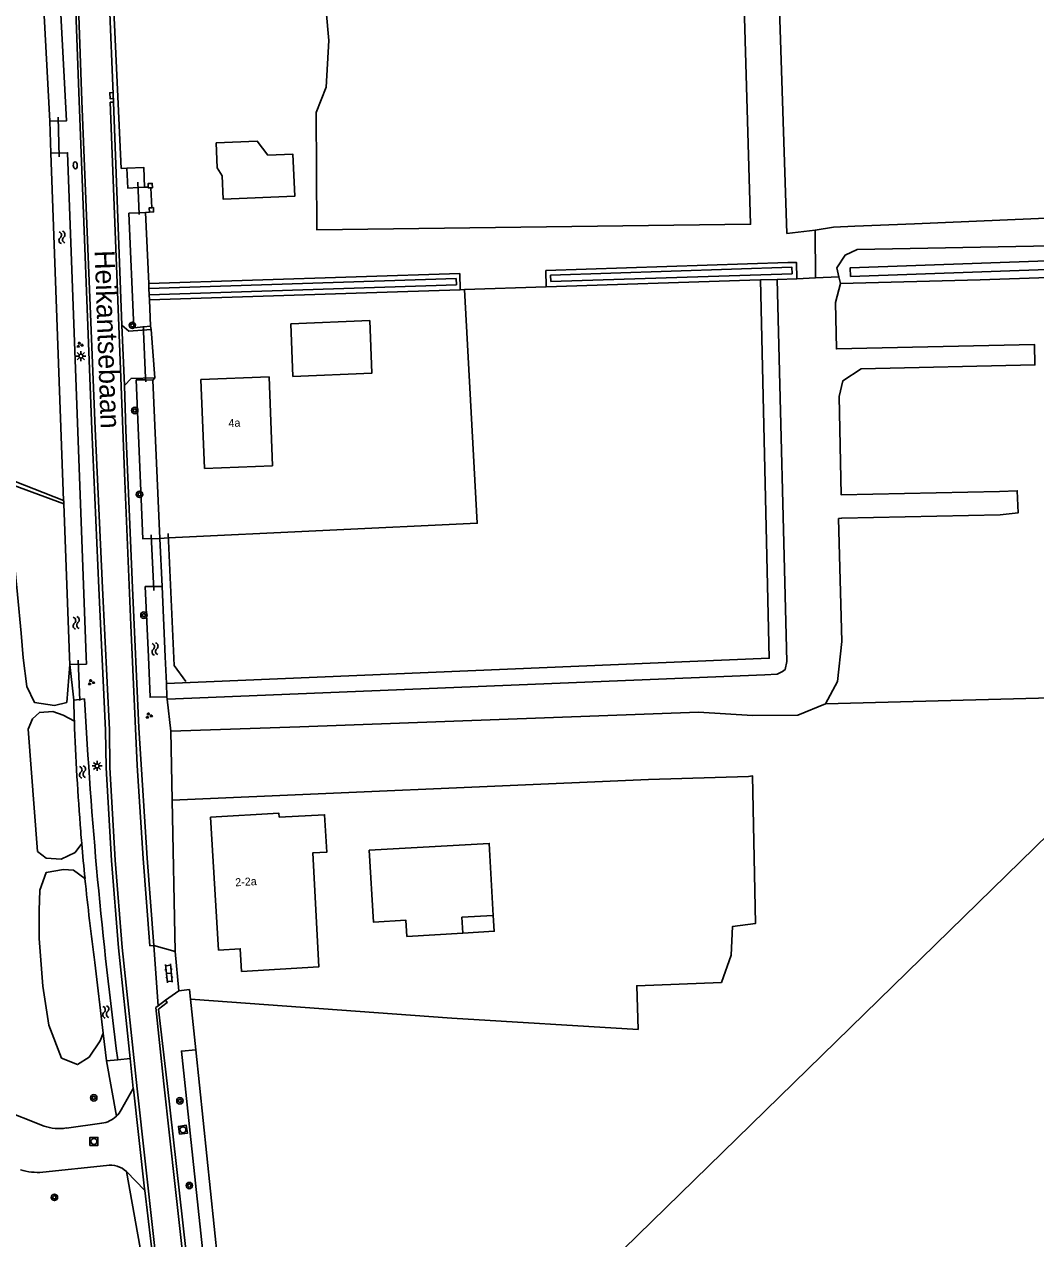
# Model space of a CAD drawing. Extents: x 137999 to 141000, y 397500 to 400501.
# Drawn here: x 139180.9 to 139307.3, y 399927.3 to 400079.1 of the extents above; entities that cross this region are included whole.
import ezdxf

# ---------------------------------------------------------------- set-up
doc = ezdxf.new("R2010")
doc.units = 0
for name, color, linetype in [('gg-afsc-draadraster', 7, 'Continuous'), ('gg-afsc-hekwerk', 7, 'Continuous'), ('gg-afsc-lijn draadraster', 7, 'Continuous'), ('gg-afsc-muur', 7, 'Continuous'), ('gg-anno-huisnummerreeks BGT', 7, 'Continuous'), ('gg-anno-openbare ruimte label', 7, 'Continuous'), ('gg-bbg-bijgebouw', 7, 'Continuous'), ('gg-bbg-gedigitaliseerde bijgebouw', 7, 'Continuous'), ('gg-bbg-hoofdgebouw', 7, 'Continuous'), ('gg-bbg-luifel en loopbrug', 7, 'Continuous'), ('gg-knt-bronhoudergrens', 7, 'Continuous'), ('gg-knt-verharding', 7, 'Continuous'), ('gg-kntw-bovenkant insteek waterloop', 7, 'Continuous'), ('gg-kntw-waterlijn', 7, 'Continuous'), ('gg-kwrk-duiker nz buis', 7, 'Continuous'), ('gt-grn-groengrens', 7, 'Continuous'), ('gt-grn-vlakafsluiter', 7, 'Continuous'), ('gt-symb-boom', 7, 'Continuous'), ('gt-symb-brandkraan', 7, 'Continuous'), ('gt-symb-groenvak', 7, 'Continuous'), ('gt-symb-klinker verharding', 7, 'Continuous'), ('gt-symb-kolk', 7, 'Continuous'), ('gt-symb-lichtmast', 7, 'Continuous'), ('gt-symb-rioolschacht', 7, 'Continuous'), ('gt-symb-watersymbool', 7, 'Continuous')]:
    doc.layers.add(name, color=color, linetype=linetype)

# ---------------------------------------------------------------- blocks, each defined once
blk = doc.blocks.new('gt0-BOOM')
at = {"layer": 'gt-symb-boom'}
for radius in [0.4, 0.2]:
    blk.add_circle((0, 0), radius, dxfattribs=at)
blk = doc.blocks.new('gt0-RS')
at = {"layer": 'gt-symb-rioolschacht'}
blk.add_lwpolyline([(-0.5, -0.5), (0.5, -0.5), (0.5, 0.5), (-0.5, 0.5)], close=True, dxfattribs=at)
blk.add_circle((0, 0), 0.375, dxfattribs=at)
blk = doc.blocks.new('gt0-GRVAK')
at = {"layer": 'gt-symb-groenvak'}
for p, q in [((-0.11, 0.19), (-0.23, 0.24)), ((-0.18, 0.15), (0.09, 0.15)), ((-0.09, 0.21), (-0.16, 0.32)), ((-0.05, 0.21), (-0.05, 0.39)), ((0, 0.21), (0.06, 0.32)), ((0.02, 0.19), (0.13, 0.24)), ((0.26, -0.05), (0.2, 0.06)), ((0.31, -0.05), (0.31, 0.13)), ((0.35, -0.05), (0.41, 0.06)), ((-0.24, -0.23), (-0.36, -0.18)), ((-0.32, -0.26), (-0.05, -0.26)), ((-0.23, -0.21), (-0.29, -0.09)), ((-0.18, -0.2), (-0.18, -0.02)), ((-0.14, -0.21), (-0.07, -0.09)), ((-0.12, -0.23), (0, -0.18)), ((0.24, -0.07), (0.12, -0.02)), ((0.17, -0.11), (0.44, -0.11)), ((0.37, -0.07), (0.49, -0.02))]:
    blk.add_line(p, q, dxfattribs=at)
blk = doc.blocks.new('gt0-WA')
at = {"layer": 'gt-symb-watersymbool'}
for centre, start, end in [((-0.32, 0.02), 28.0725, 151.9275), ((0.43, 0.42), 208.0725, 331.9275), ((-0.32, -0.43), 28.0725, 151.9275), ((0.43, -0.03), 208.0725, 331.9275)]:
    blk.add_arc(centre, 0.425, start, end, dxfattribs=at)
blk = doc.blocks.new('gt0-KL1')
at = {"layer": 'gt-symb-klinker verharding'}
for p, q in [((-1.15, 0.3), (1.15, 0.3)), ((-1, -0.3), (-1, 0.3)), ((-0.5, 0.3), (-0.5, 0.45)), ((0, -0.3), (0, 0.3)), ((0.5, 0.3), (0.5, 0.45)), ((1, -0.3), (1, 0.3)), ((-1.15, -0.3), (1.15, -0.3)), ((-0.5, -0.45), (-0.5, -0.3)), ((0.5, -0.45), (0.5, -0.3))]:
    blk.add_line(p, q, dxfattribs=at)
blk = doc.blocks.new('gt0-LMAST')
at = {"layer": 'gt-symb-lichtmast'}
for p, q in [((-0.18, 0.17), (-0.45, 0.44)), ((0, 0.25), (0, 0.62)), ((0.17, 0.17), (0.44, 0.44)), ((-0.25, 0), (-0.63, 0)), ((-0.18, -0.18), (-0.45, -0.45)), ((0, -0.25), (0, -0.63)), ((0.44, -0.45), (0.17, -0.18)), ((0.25, 0), (0.62, 0))]:
    blk.add_line(p, q, dxfattribs=at)
blk.add_circle((0, 0), 0.25, dxfattribs=at)
blk = doc.blocks.new('gt0-BR')
at = {"layer": 'gt-symb-brandkraan'}
for centre, radius, start, end in [((-0.24, 0), 0.206, 107.5669, 252.4331), ((0.6, -2.66), 3, 106.892, 107.5669), ((0, -0.69), 0.938, 73.108, 106.892), ((-0.6, -2.66), 3, 72.4331, 73.108), ((0.24, 0), 0.206, 287.567, 72.4331), ((0.6, 2.66), 3, 252.4331, 253.108), ((0, 0.69), 0.938, 253.108, 286.8921), ((-0.6, 2.66), 3, 286.8921, 287.567)]:
    blk.add_arc(centre, radius, start, end, dxfattribs=at)
blk = doc.blocks.new('gt0-KOLK')
at = {"layer": 'gt-symb-kolk'}
blk.add_lwpolyline([(0, 0), (0.37, 0), (0.37, 0.4), (-0.38, 0.4), (-0.38, 0), (0, 0)], dxfattribs=at)

msp = doc.modelspace()

# ---------------------------------------------------------------- linework, layer by layer
at = {"layer": 'gg-afsc-draadraster'}
msp.add_lwpolyline([(139340.45, 399948.2), (139308.98, 399977.89), (139209.74, 399880.99)], dxfattribs=at)
at = {"layer": 'gg-afsc-hekwerk'}
msp.add_line((139196.87, 400056.16), (139196.74, 400058.65), dxfattribs=at)
at = {"layer": 'gg-afsc-lijn draadraster'}
for points in [[(139198.92, 400015.44), (139199.67, 399998.92), (139201.13, 399996.93)], [(139340.45, 399948.2), (139308.98, 399977.89), (139209.74, 399880.99)]]:
    msp.add_lwpolyline(points, dxfattribs=at)
at = {"layer": 'gg-afsc-muur'}
for points in [[(139196.42, 400058.74), (139196.4, 400059.17), (139196.92, 400059.19), (139196.94, 400058.66), (139196.74, 400058.65)], [(139196.74, 400058.65), (139196.42, 400058.64), (139196.42, 400058.74)], [(139196.58, 400055.62), (139196.55, 400056.15), (139196.87, 400056.16)], [(139196.87, 400056.16), (139197.06, 400056.17), (139197.09, 400055.64), (139196.58, 400055.62)]]:
    msp.add_lwpolyline(points, dxfattribs=at)
at = {"layer": 'gg-bbg-bijgebouw'}
msp.add_line((139214.22, 400041.65), (139214.48, 400035.08), dxfattribs=at)
for points in [[(139204.89, 400064.25), (139205.02, 400061.14), (139205.66, 400060.14), (139205.8, 400057.21), (139214.72, 400057.6), (139214.49, 400062.85), (139211.37, 400062.71), (139210.03, 400064.47), (139204.89, 400064.25)], [(139235.72, 399965.48), (139228.74, 399965.07), (139228.62, 399967.09), (139224.57, 399966.84), (139224.04, 399975.85), (139239.03, 399976.69), (139239.54, 399967.68)], [(139235.72, 399965.48), (139235.61, 399967.46), (139239.54, 399967.68)]]:
    msp.add_lwpolyline(points, dxfattribs=at)
at = {"layer": 'gg-bbg-gedigitaliseerde bijgebouw'}
msp.add_lwpolyline([(139214.22, 400041.65), (139224.1, 400042.04), (139224.35, 400035.47), (139214.48, 400035.08)], dxfattribs=at)
at = {"layer": 'gg-bbg-hoofdgebouw'}
msp.add_line((139204.21, 399979.98), (139205.18, 399963.36), dxfattribs=at)
for points in [[(139203.44, 400023.57), (139203, 400034.67), (139211.51, 400035), (139211.94, 400023.9), (139203.44, 400023.57)], [(139204.21, 399979.98), (139212.73, 399980.48), (139212.76, 399979.98)], [(139205.18, 399963.36), (139207.92, 399963.52), (139208.08, 399960.7), (139217.75, 399961.27), (139216.98, 399975.5), (139218.72, 399975.6), (139218.46, 399980.28), (139212.76, 399979.98)]]:
    msp.add_lwpolyline(points, dxfattribs=at)
at = {"layer": 'gg-bbg-luifel en loopbrug'}
msp.add_lwpolyline([(139235.72, 399965.48), (139239.66, 399965.71), (139239.54, 399967.68)], dxfattribs=at)
at = {"layer": 'gg-knt-bronhoudergrens'}
for p, q in [((139279.75, 400053.37), (139276.24, 400052.93)), ((139279.75, 400053.37), (139279.8, 400047.38)), ((139279.8, 400047.38), (139277.48, 400047.28)), ((139279.8, 400047.38), (139282.74, 400047.51)), ((139235.41, 400045.9), (139235.92, 400045.92)), ((139235.92, 400045.92), (139246.15, 400046.26)), ((139187.1, 399994.62), (139186.6, 399999.08)), ((139391.41, 399997.14), (139281.07, 399994.14))]:
    msp.add_line(p, q, dxfattribs=at)
for points in [[(139276.24, 400052.93), (139274.32, 400111.56), (139272.76, 400158.76)], [(139217.89, 400111.57), (139217.61, 400103.1), (139218.67, 400080.77), (139218.99, 400077.06), (139218.67, 400071.24), (139217.4, 400068.07), (139217.5, 400053.39), (139271.7, 400054.1), (139270.43, 400097.17), (139268.05, 400154.09), (139216.1, 400139.91), (139217.89, 400111.57)], [(139279.75, 400053.37), (139282.06, 400053.73), (139284.74, 400053.86), (139292.18, 400054.13), (139310.57, 400054.92), (139329.42, 400055.39), (139336.4, 400055.62), (139359.85, 400056.18), (139381.02, 400057.01), (139405.69, 400057.83), (139423.22, 400058.49), (139441.74, 400059.19), (139450.14, 400059.49), (139452.39, 400060.78), (139453.94, 400059.19), (139452.19, 400057.27), (139452.92, 400056.57), (139453.53, 400057.16)], [(139272.92, 400047.13), (139274.02, 399999.85), (139198.68, 399996.69)], [(139198.78, 399994.71), (139273.49, 399997.77), (139275.02, 399997.84), (139275.68, 399998.17), (139276.01, 399998.43), (139276.21, 399999.42), (139275.02, 400047.2)], [(139235.92, 400045.92), (139237.54, 400016.72), (139198.96, 400014.9), (139197.85, 400014.79)], [(139282.91, 400046.69), (139282.29, 400044.32), (139282.42, 400038.51), (139307.17, 400039.06), (139307.22, 400036.51), (139285.5, 400036.03)], [(139281.07, 399994.14), (139282.56, 399996.92), (139283.09, 400001.94), (139282.7, 400017.29), (139283.09, 400017.36), (139302.88, 400017.78), (139305.15, 400018.03), (139305.01, 400020.78), (139302.81, 400020.67), (139283.03, 400020.25), (139282.76, 400032.56), (139283.23, 400034.52), (139285.5, 400036.03)], [(139281.07, 399994.14), (139277.6, 399992.72), (139271.92, 399992.69), (139265.18, 399993.1), (139215.38, 399991.25), (139199.22, 399990.74)], [(139271.42, 399985.06), (139258.93, 399984.68), (139199.4, 399982.09)], [(139271.42, 399985.06), (139271.95, 399985.13), (139272.3, 399966.67), (139269.44, 399966.32), (139269.27, 399962.71), (139268.05, 399959.29)], [(139268.05, 399959.29), (139257.46, 399958.9), (139257.63, 399953.45)], [(139201.69, 399957.21), (139234.35, 399954.86), (139257.63, 399953.45)]]:
    msp.add_lwpolyline(points, dxfattribs=at)
at = {"layer": 'gg-knt-verharding'}
for p, q in [((139192.07, 400069.37), (139191.16, 400092.18)), ((139192.07, 400069.37), (139193.13, 400041.46)), ((139193.13, 400041.46), (139193.45, 400033.92)), ((139197.11, 399963.94), (139197.67, 399956.41)), ((139197.11, 399963.94), (139199.78, 399963.19)), ((139199.78, 399963.19), (139200.25, 399958.28)), ((139200.25, 399958.28), (139198.58, 399957.11)), ((139198.57, 399957.1), (139197.67, 399956.41)), ((139198.58, 399957.11), (139198.57, 399957.1)), ((139194.55, 399946.05), (139194.15, 399949.82)), ((139193.02, 399943.39), (139194.55, 399946.05)), ((139177.95, 399943.5), (139183.39, 399941.37)), ((139186.18, 399941.12), (139190.6, 399941.71)), ((139191.19, 399936.45), (139183.23, 399935.61)), ((139195.98, 399933.32), (139193.69, 399935.68)), ((139197.1, 399923.82), (139195.98, 399933.32))]:
    msp.add_line(p, q, dxfattribs=at)
for points in [[(139194.15, 399949.82), (139192.69, 399963.64), (139191.82, 399974.57), (139191.14, 399986.16), (139191.08, 399990.85), (139190.23, 400008.61), (139189.37, 400028.44), (139187.77, 400069.49), (139186.97, 400091.97)], [(139199.54, 399906.09), (139198.07, 399918.5), (139195.04, 399946.01), (139193.17, 399963.69), (139192.3, 399974.6), (139191.62, 399986.19), (139191.56, 399990.88), (139190.71, 400008.63), (139189.77, 400028.5), (139188.12, 400069.52), (139187.32, 400092.02)], [(139197.11, 399963.94), (139196.63, 399963.91), (139195.8, 399974.82), (139195.05, 399986.43), (139194.23, 400003.96), (139193.49, 400021.98), (139191.67, 400069.35), (139192.07, 400069.37)], [(139193.13, 400041.46), (139193.99, 400040.73), (139196.8, 400040.95)], [(139193.45, 400033.92), (139194.28, 400034.83), (139197.26, 400034.88)], [(139193.45, 400033.92), (139193.61, 400028.36), (139194.43, 400008.65), (139195.23, 399991.15), (139196.28, 399974.85), (139197.11, 399963.94)], [(139206.15, 399860.72), (139206.2, 399867.32), (139205.5, 399878.07), (139204.93, 399888.15), (139203.76, 399897.82), (139199.78, 399933.81), (139198.38, 399946.65), (139197.37, 399956.17), (139197.67, 399956.41)], [(139205.8, 399880.91), (139205.39, 399888.18), (139204.22, 399897.87), (139201.9, 399918.91), (139198.8, 399946.68), (139197.7, 399955.97), (139198.77, 399956.8), (139198.58, 399957.11)], [(139195.98, 399933.32), (139195.96, 399933.51), (139194.56, 399945.96), (139194.55, 399946.05)]]:
    msp.add_lwpolyline(points, dxfattribs=at)
for centre, radius, start, end in [((139190.22, 399944.83), 3.14, 276.839, 315.0713), ((139190.23, 399944.83), 3.14, 315.0341, 332.7012), ((139185.23, 399946.38), 5.34, 249.8576, 280.2242), ((139191.66, 399933.56), 2.93, 46.2609, 99.2403), ((139182.61, 399942.68), 7.11, 252.2394, 275.0577)]:
    msp.add_arc(centre, radius, start, end, dxfattribs=at)
at = {"layer": 'gg-kntw-bovenkant insteek waterloop'}
for p, q in [((139184.1, 400066.97), (139182.64, 400094.54)), ((139185.84, 400019.55), (139184.24, 400062.99)), ((139195.14, 400058.68), (139195.96, 400058.71)), ((139193.99, 400055.48), (139195.28, 400055.53)), ((139194.61, 400041.15), (139193.99, 400055.48)), ((139195.28, 400055.53), (139196.09, 400055.57)), ((139196.09, 400055.57), (139196.48, 400046.67)), ((139246.09, 400048.3), (139276.36, 400049.29)), ((139282.74, 400047.51), (139282.49, 400048.64)), ((139196.48, 400046.67), (139235.34, 400047.95)), ((139235.34, 400047.95), (139235.41, 400045.9)), ((139246.09, 400048.3), (139246.15, 400046.26)), ((139271.58, 400047.09), (139246.15, 400046.26)), ((139272.92, 400047.13), (139271.58, 400047.09)), ((139272.92, 400047.13), (139275.02, 400047.2)), ((139275.02, 400047.2), (139277.48, 400047.28)), ((139282.91, 400046.69), (139282.74, 400047.51)), ((139196.48, 400046.67), (139196.5, 400046.07)), ((139196.5, 400046.07), (139196.54, 400045.27)), ((139227.58, 400045.65), (139196.56, 400044.63)), ((139235.41, 400045.9), (139227.58, 400045.65)), ((139196.54, 400045.27), (139196.56, 400044.63)), ((139196.56, 400044.63), (139196.7, 400041.37)), ((139196.99, 400034.62), (139197.85, 400014.79)), ((139186.56, 400000), (139185.86, 400019.16)), ((139198.14, 400008.83), (139198.54, 400000)), ((139186.6, 399999.08), (139186.56, 400000)), ((139198.68, 399996.69), (139198.54, 400000)), ((139198.68, 399996.69), (139198.75, 399995)), ((139187.1, 399994.62), (139188.46, 399994.77)), ((139190.8, 399952.99), (139189.74, 399961.81)), ((139191.21, 399949.51), (139190.8, 399952.99)), ((139192.6, 399949.65), (139191.21, 399949.51))]:
    msp.add_line(p, q, dxfattribs=at)
for points in [[(139182.56, 400096.04), (139184.66, 400096.07), (139186.2, 400067), (139184.1, 400066.97)], [(139184.24, 400062.99), (139186.34, 400063.02), (139188.66, 400000)], [(139195.96, 400058.71), (139195.85, 400061.2), (139193.75, 400061.11)], [(139193.75, 400061.11), (139193.86, 400058.62), (139195.14, 400058.68)], [(139285.03, 400050.92), (139359.97, 400052.37), (139417.31, 400053.82), (139443.27, 400054.73)], [(139441.4, 400051.72), (139362.81, 400049.28), (139300.37, 400047.13), (139282.91, 400046.69)], [(139282.49, 400048.64), (139283.51, 400050.24), (139285.03, 400050.92)], [(139276.36, 400049.29), (139277.42, 400049.33), (139277.48, 400047.28)], [(139194.61, 400041.15), (139195.81, 400041.28), (139196.7, 400041.37)], [(139197.85, 400014.79), (139195.75, 400014.76), (139194.89, 400034.65)], [(139196.99, 400034.62), (139196.09, 400034.63), (139194.89, 400034.65)], [(139185.86, 400019.16), (139185.85, 400019.44), (139185.84, 400019.55)], [(139196.44, 400000), (139196.04, 400008.8), (139198.14, 400008.83)], [(139188.66, 400000), (139188.7, 399999.11), (139186.6, 399999.08)], [(139196.44, 400000), (139196.65, 399994.97), (139198.75, 399995)]]:
    msp.add_lwpolyline(points, dxfattribs=at)
for centre, radius, start, end in [((139532.64, 400004.07), 345.67, 181.5667, 182.0078), ((139774.72, 400025.7), 587.07, 183.01948, 187.44265), ((139496.22, 400002.99), 309.23, 182.0441, 184.6016), ((139576.96, 400009.79), 390.26, 184.6451, 184.863), ((139480.21, 400001.56), 293.16, 184.8633, 185.7293), ((139495.62, 400003), 308.64, 185.7113, 187.6697)]:
    msp.add_arc(centre, radius, start, end, dxfattribs=at)
at = {"layer": 'gg-kntw-waterlijn'}
for p, q in [((139196.5, 400046.07), (139234.9, 400047.33)), ((139234.9, 400047.33), (139234.92, 400046.53)), ((139246.7, 400047.72), (139246.73, 400046.92)), ((139246.73, 400046.92), (139276.88, 400047.91)), ((139196.54, 400045.27), (139234.92, 400046.53))]:
    msp.add_line(p, q, dxfattribs=at)
for points in [[(139441.92, 400053.93), (139441.32, 400052.58), (139343.96, 400049.7), (139284.19, 400047.58), (139284.15, 400048.65), (139341.59, 400050.68)], [(139246.7, 400047.72), (139276.85, 400048.71), (139276.88, 400047.91)]]:
    msp.add_lwpolyline(points, dxfattribs=at)
at = {"layer": 'gg-kwrk-duiker nz buis'}
for p, q in [((139185.3, 400062.51), (139185.15, 400067.48)), ((139195.29, 400055.31), (139195.1, 400059.36)), ((139196.79, 400015.28), (139197.1, 400008.32)), ((139187.85, 399994.58), (139187.64, 399999.6))]:
    msp.add_line(p, q, dxfattribs=at)
msp.add_lwpolyline([(139196.1, 400034.41), (139196.08, 400034.9), (139195.84, 400040.68), (139195.81, 400041.36)], dxfattribs=at)
at = {"layer": 'gt-grn-groengrens'}
for p, q in [((139184.1, 400066.97), (139184.24, 400062.99)), ((139195.96, 400058.71), (139196.42, 400058.74)), ((139196.09, 400055.57), (139196.58, 400055.62)), ((139196.8, 400040.95), (139196.7, 400041.37)), ((139197.26, 400034.88), (139196.99, 400034.62)), ((139198.14, 400008.83), (139197.85, 400014.79)), ((139198.78, 399994.71), (139198.75, 399995)), ((139198.78, 399994.71), (139199.22, 399990.74)), ((139181.41, 399990.99), (139182.57, 399975.68)), ((139202.35, 399950.88), (139201.69, 399957.21)), ((139191.21, 399949.51), (139192.45, 399942.61)), ((139194.15, 399949.82), (139192.6, 399949.65)), ((139193.69, 399935.68), (139195.84, 399923.68))]:
    msp.add_line(p, q, dxfattribs=at)
for points in [[(139083.97, 400093.84), (139085.68, 400058.92), (139185.84, 400019.55)], [(139193.75, 400061.11), (139193.05, 400061.08), (139192.05, 400082.65), (139192.99, 400082.69)], [(139162.38, 400026.97), (139163.54, 400027.23), (139166.16, 400026.43), (139172.02, 400024.23), (139185.86, 400019.16)], [(139186.6, 399999.08), (139186.24, 399994.32), (139184.69, 399993.92), (139182.2, 399994.32), (139181.23, 399996.31), (139180.8, 399999.88), (139180.52, 400002.97), (139180.08, 400007.79), (139179.68, 400012.08), (139178.19, 400016.15), (139173.57, 400018.31), (139167.23, 400020.6), (139163.04, 400022.12), (139161.1, 400023.59)], [(139181.41, 399990.99), (139181.94, 399992.26), (139182.81, 399993.08), (139184.49, 399993.17), (139185.77, 399992.72), (139187.18, 399991.96)], [(139182.57, 399975.68), (139183.64, 399974.84), (139185.52, 399974.71), (139187.28, 399975.54), (139188.1, 399976.7)], [(139188.51, 399972.29), (139187.09, 399973.35), (139185.84, 399973.45), (139183.67, 399973.08), (139182.86, 399970.87)], [(139185.57, 399949.87), (139183.99, 399953.96), (139183.23, 399958.86), (139182.8, 399964.8), (139182.77, 399968.33), (139182.86, 399970.87)], [(139201.69, 399957.21), (139201.56, 399958.42), (139200.25, 399958.28)], [(139185.57, 399949.87), (139187.58, 399949.04), (139189.03, 399949.96), (139190.39, 399952.03), (139190.8, 399952.99)], [(139202.35, 399950.88), (139200.57, 399950.73), (139201.64, 399940.47), (139205.54, 399904.14), (139206.27, 399897.6), (139207.93, 399897.72)], [(139207.93, 399897.72), (139206.96, 399906.71), (139202.35, 399950.88)]]:
    msp.add_lwpolyline(points, dxfattribs=at)
at = {"layer": 'gt-grn-vlakafsluiter'}
for p, q in [((139197.26, 400034.88), (139196.8, 400040.95)), ((139199.22, 399990.74), (139199.4, 399982.09)), ((139199.4, 399982.09), (139199.78, 399963.19))]:
    msp.add_line(p, q, dxfattribs=at)

# ---------------------------------------------------------------- block references
at = {"layer": 'gt-symb-boom'}
for p in [(139194.43, 400041.46), (139194.73, 400030.81), (139195.32, 400020.33), (139195.87, 400005.23), (139189.61, 399944.89), (139200.37, 399944.52), (139201.55, 399933.93), (139184.69, 399932.45)]:
    msp.add_blockref('gt0-BOOM', p, dxfattribs=at)
at = {"layer": 'gt-symb-brandkraan', "rotation": -87.707099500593}
msp.add_blockref('gt0-BR', (139187.3, 400061.46), dxfattribs=at)
at = {"layer": 'gt-symb-groenvak'}
for p in [(139187.85, 400039.01), (139189.27, 399996.82), (139196.49, 399992.66)]:
    msp.add_blockref('gt0-GRVAK', p, dxfattribs=at)
at = {"layer": 'gt-symb-klinker verharding', "rotation": 96.03000880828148}
msp.add_blockref('gt0-KL1', (139199, 399960.45), dxfattribs=at)
at = {"layer": 'gt-symb-kolk', "rotation": 92.29290050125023}
msp.add_blockref('gt0-KOLK', (139192.03, 400070.18), dxfattribs=at)
at = {"layer": 'gt-symb-lichtmast'}
for p in [(139188, 400037.61), (139190.03, 399986.38)]:
    msp.add_blockref('gt0-LMAST', p, dxfattribs=at)
at = {"layer": 'gt-symb-rioolschacht', "rotation": 7.992313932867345}
msp.add_blockref('gt0-RS', (139200.75, 399940.9), dxfattribs=at)
at = {"layer": 'gt-symb-rioolschacht'}
msp.add_blockref('gt0-RS', (139189.63, 399939.44), dxfattribs=at)
at = {"layer": 'gt-symb-watersymbool'}
for p, rotation in [((139185.64, 400052.39), 101.00666417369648), ((139187.42, 400004.21), 101.00666417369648), ((139197.27, 400000.93), 101.00666417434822), ((139188.21, 399985.57), 101.00666417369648), ((139191.12, 399955.58), 101.00666417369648)]:
    msp.add_blockref('gt0-WA', p, dxfattribs=dict(at, rotation=rotation))

# ---------------------------------------------------------------- texts
at = {"layer": 'gg-anno-huisnummerreeks BGT'}
for s, rotation, p in [('4a', 2.2, (139206.46, 400028.74)), ('2-2a', 3.3, (139207.32, 399971.33))]:
    msp.add_text(s, height=1, rotation=rotation, dxfattribs=at).set_placement(p)
at = {"layer": 'gg-anno-openbare ruimte label'}
msp.add_text('Heikantsebaan', height=2.5, rotation=272, dxfattribs=at).set_placement((139189.71, 400050.8))

doc.saveas('drawing.dxf')
